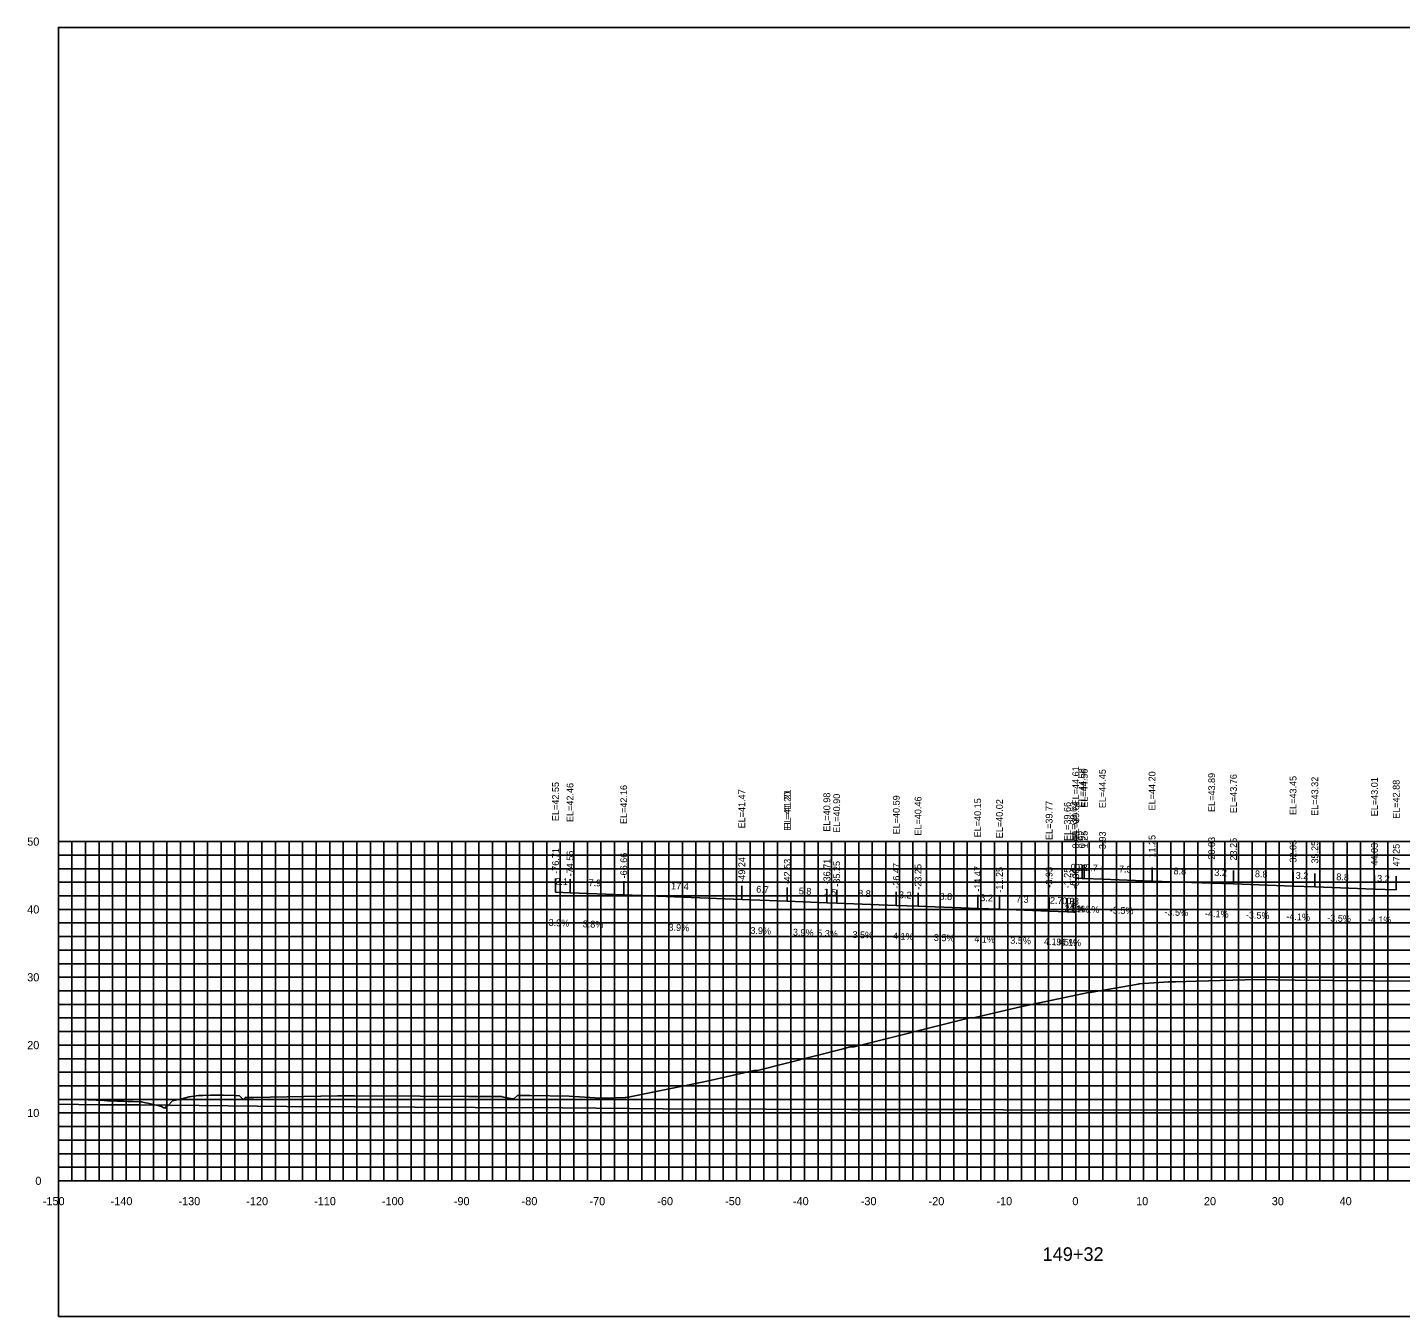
# Model space of a CAD drawing. Extents: x 1800880 to 1818864, y 245271 to 250560.
# Drawn here: x 1810016.6 to 1810219, y 248532.9 to 248722.9 of the extents above; entities that cross this region are included whole.
import ezdxf

# ---------------------------------------------------------------- set-up
doc = ezdxf.new("R2010")
doc.units = 0
for name, color, linetype in [('33', 7, 'Continuous'), ('ANNO-TXT', 7, 'Continuous'), ('AXIS', 7, 'Continuous'), ('CL-CNST', 7, 'Continuous'), ('DESIGN - DRAINAGE - Bridges', 7, 'Continuous'), ('Level 32', 7, 'Continuous'), ('Level 37', 7, 'Continuous'), ('Level 46', 7, 'Continuous'), ('Level 62', 7, 'Continuous'), ('SHT-BDR', 7, 'Continuous')]:
    doc.layers.add(name, color=color, linetype=linetype)

msp = doc.modelspace()

# ---------------------------------------------------------------- linework, layer by layer
at = {"layer": 'AXIS'}
msp.add_lwpolyline([(1810171.13, 248597.48), (1810172.05, 248597.44), (1810172.38, 248597.43), (1810175.06, 248597.32), (1810182.38, 248597.06), (1810191.17, 248596.76), (1810194.38, 248596.62), (1810203.17, 248596.32), (1810206.38, 248596.19), (1810215.17, 248595.88), (1810218.38, 248595.75)], dxfattribs=at)
at = {"layer": 'CL-CNST'}
msp.add_lwpolyline([(1810021.13, 248564.85), (1810025.53, 248564.79), (1810027.89, 248564.7), (1810028, 248564.7), (1810028.12, 248564.69), (1810028.25, 248564.69), (1810028.4, 248564.68), (1810028.57, 248564.68), (1810028.76, 248564.67), (1810028.97, 248564.66), (1810029.22, 248564.65), (1810029.51, 248564.64), (1810029.85, 248564.63), (1810030.26, 248564.62), (1810030.76, 248564.6), (1810031.38, 248564.58), (1810032.17, 248564.55), (1810033.22, 248564.51), (1810033.4, 248564.5), (1810033.98, 248564.37), (1810034.32, 248564.3), (1810036.35, 248563.81), (1810036.68, 248563.64), (1810036.86, 248563.63), (1810036.91, 248563.56), (1810037.11, 248564), (1810037.29, 248563.96), (1810037.95, 248564.67), (1810039.31, 248564.95), (1810040.42, 248565.23), (1810041.77, 248565.42), (1810042.17, 248565.42), (1810042.23, 248565.42), (1810042.48, 248565.43), (1810043.57, 248565.47), (1810043.66, 248565.47), (1810045.37, 248565.48), (1810045.41, 248565.48), (1810047.2, 248565.44), (1810047.82, 248565.4), (1810048.29, 248564.96), (1810048.43, 248564.87), (1810048.59, 248565), (1810048.6, 248565.01), (1810048.61, 248565.03), (1810048.62, 248565.05), (1810048.64, 248565.07), (1810048.66, 248565.1), (1810048.69, 248565.14), (1810049.52, 248565.16), (1810049.9, 248565.17), (1810062.27, 248565.4), (1810064.81, 248565.4), (1810074.45, 248565.36), (1810081.59, 248565.31), (1810086.47, 248565.28), (1810086.54, 248565.26), (1810086.76, 248565.21), (1810086.93, 248565.17), (1810087.06, 248565.14), (1810087.16, 248565.12), (1810087.24, 248565.1), (1810087.31, 248565.09), (1810087.37, 248565.07), (1810087.42, 248565.06), (1810087.46, 248565.05), (1810087.5, 248565.04), (1810087.53, 248565.04), (1810087.56, 248565.03), (1810088.23, 248564.94), (1810088.31, 248565), (1810088.8, 248565.43), (1810088.8, 248565.43), (1810090.67, 248565.43), (1810090.7, 248565.43), (1810096.44, 248565.37), (1810100.99, 248565.05), (1810101.32, 248565.04), (1810104.7, 248565.14), (1810104.81, 248565.14), (1810105.13, 248565.18), (1810116.52, 248567.49), (1810123.72, 248569.14), (1810123.93, 248569.15), (1810124.22, 248569.15), (1810136.83, 248572.33), (1810136.85, 248572.34), (1810137.35, 248572.46), (1810137.88, 248572.6), (1810138.42, 248572.62), (1810138.45, 248572.62), (1810155.71, 248576.92), (1810156.04, 248576.91), (1810162.96, 248578.51), (1810173.02, 248580.64), (1810173.27, 248580.64), (1810180.32, 248581.87), (1810180.5, 248581.88), (1810184.82, 248582.22), (1810185.87, 248582.21), (1810188.89, 248582.29), (1810197.87, 248582.55), (1810203.5, 248582.46), (1810208.99, 248582.39), (1810214.89, 248582.34), (1810220.74, 248582.28)], dxfattribs=at)
at = {"layer": 'DESIGN - DRAINAGE - Bridges'}
for p, q in [((1810021.07, 248602.87), (1810021.13, 248602.87)), ((1810021.13, 248552.87), (1810021.13, 248602.87)), ((1810021.07, 248592.87), (1810021.13, 248592.87)), ((1810021.07, 248582.87), (1810021.13, 248582.87)), ((1810021.07, 248572.87), (1810021.13, 248572.87)), ((1810021.07, 248562.87), (1810021.13, 248562.87)), ((1810021.07, 248552.87), (1810021.13, 248552.87)), ((1810021.13, 248552.87), (1810321.13, 248552.87)), ((1810021.13, 248552.81), (1810021.13, 248552.87)), ((1810031.13, 248552.81), (1810031.13, 248552.87)), ((1810041.13, 248552.81), (1810041.13, 248552.87)), ((1810051.13, 248552.81), (1810051.13, 248552.87)), ((1810061.13, 248552.81), (1810061.13, 248552.87)), ((1810071.13, 248552.81), (1810071.13, 248552.87)), ((1810081.13, 248552.81), (1810081.13, 248552.87)), ((1810091.13, 248552.81), (1810091.13, 248552.87)), ((1810101.13, 248552.81), (1810101.13, 248552.87)), ((1810111.13, 248552.81), (1810111.13, 248552.87)), ((1810121.13, 248552.81), (1810121.13, 248552.87)), ((1810131.13, 248552.81), (1810131.13, 248552.87)), ((1810141.13, 248552.81), (1810141.13, 248552.87)), ((1810151.13, 248552.81), (1810151.13, 248552.87)), ((1810161.13, 248552.81), (1810161.13, 248552.87)), ((1810171.13, 248552.81), (1810171.13, 248552.87)), ((1810181.13, 248552.81), (1810181.13, 248552.87)), ((1810191.13, 248552.81), (1810191.13, 248552.87)), ((1810201.13, 248552.81), (1810201.13, 248552.87)), ((1810211.13, 248552.81), (1810211.13, 248552.87))]:
    msp.add_line(p, q, dxfattribs=at)
at = {"layer": 'Level 37'}
for p, q in [((1810171.13, 248597.48), (1810171.13, 248599.48)), ((1810172.05, 248597.44), (1810172.05, 248599.44)), ((1810172.38, 248597.43), (1810172.38, 248599.43)), ((1810175.06, 248597.32), (1810175.06, 248599.32)), ((1810182.38, 248597.06), (1810182.38, 248599.06)), ((1810191.17, 248596.76), (1810191.17, 248598.76)), ((1810094.43, 248595.41), (1810094.43, 248597.41)), ((1810096.57, 248595.33), (1810096.57, 248597.33)), ((1810104.48, 248595.03), (1810104.48, 248597.03)), ((1810194.38, 248596.62), (1810194.38, 248598.62)), ((1810203.17, 248596.32), (1810203.17, 248598.32)), ((1810206.38, 248596.19), (1810206.38, 248598.19)), ((1810215.17, 248595.88), (1810215.17, 248597.88)), ((1810218.38, 248595.75), (1810218.38, 248597.75)), ((1810121.89, 248594.34), (1810121.89, 248596.34)), ((1810128.6, 248594.08), (1810128.6, 248596.08)), ((1810128.6, 248594.07), (1810128.6, 248596.07)), ((1810134.43, 248593.84), (1810134.43, 248595.84)), ((1810135.88, 248593.77), (1810135.88, 248595.77)), ((1810144.67, 248593.46), (1810144.67, 248595.46)), ((1810147.88, 248593.33), (1810147.88, 248595.33)), ((1810156.67, 248593.02), (1810156.67, 248595.02)), ((1810159.88, 248592.89), (1810159.88, 248594.89)), ((1810167.2, 248592.63), (1810167.2, 248594.63)), ((1810169.88, 248592.52), (1810169.88, 248594.52)), ((1810170.79, 248592.49), (1810170.79, 248594.49)), ((1810171.13, 248592.48), (1810171.13, 248594.48))]:
    msp.add_line(p, q, dxfattribs=at)
msp.add_lwpolyline([(1810021.13, 248532.87), (1810321.13, 248532.87), (1810321.13, 248722.87), (1810021.13, 248722.87)], close=True, dxfattribs=at)
at = {"layer": 'Level 46'}
for p, q in [((1810021.13, 248602.87), (1810321.13, 248602.87)), ((1810021.13, 248552.87), (1810021.13, 248602.87)), ((1810023.13, 248552.87), (1810023.13, 248602.87)), ((1810025.13, 248552.87), (1810025.13, 248602.87)), ((1810027.13, 248552.87), (1810027.13, 248602.87)), ((1810029.13, 248552.87), (1810029.13, 248602.87)), ((1810031.13, 248552.87), (1810031.13, 248602.87)), ((1810033.13, 248552.87), (1810033.13, 248602.87)), ((1810035.13, 248552.87), (1810035.13, 248602.87)), ((1810037.13, 248552.87), (1810037.13, 248602.87)), ((1810039.13, 248552.87), (1810039.13, 248602.87)), ((1810041.13, 248552.87), (1810041.13, 248602.87)), ((1810043.13, 248552.87), (1810043.13, 248602.87)), ((1810045.13, 248552.87), (1810045.13, 248602.87)), ((1810047.13, 248552.87), (1810047.13, 248602.87)), ((1810049.13, 248552.87), (1810049.13, 248602.87)), ((1810051.13, 248552.87), (1810051.13, 248602.87)), ((1810053.13, 248552.87), (1810053.13, 248602.87)), ((1810055.13, 248552.87), (1810055.13, 248602.87)), ((1810057.13, 248552.87), (1810057.13, 248602.87)), ((1810059.13, 248552.87), (1810059.13, 248602.87)), ((1810061.13, 248552.87), (1810061.13, 248602.87)), ((1810063.13, 248552.87), (1810063.13, 248602.87)), ((1810065.13, 248552.87), (1810065.13, 248602.87)), ((1810067.13, 248552.87), (1810067.13, 248602.87)), ((1810069.13, 248552.87), (1810069.13, 248602.87)), ((1810071.13, 248552.87), (1810071.13, 248602.87)), ((1810073.13, 248552.87), (1810073.13, 248602.87)), ((1810075.13, 248552.87), (1810075.13, 248602.87)), ((1810077.13, 248552.87), (1810077.13, 248602.87)), ((1810079.13, 248552.87), (1810079.13, 248602.87)), ((1810081.13, 248552.87), (1810081.13, 248602.87)), ((1810083.13, 248552.87), (1810083.13, 248602.87)), ((1810085.13, 248552.87), (1810085.13, 248602.87)), ((1810087.13, 248552.87), (1810087.13, 248602.87)), ((1810089.13, 248552.87), (1810089.13, 248602.87)), ((1810091.13, 248552.87), (1810091.13, 248602.87)), ((1810093.13, 248552.87), (1810093.13, 248602.87)), ((1810095.13, 248552.87), (1810095.13, 248602.87)), ((1810097.13, 248552.87), (1810097.13, 248602.87)), ((1810099.13, 248552.87), (1810099.13, 248602.87)), ((1810101.13, 248552.87), (1810101.13, 248602.87)), ((1810103.13, 248552.87), (1810103.13, 248602.87)), ((1810105.13, 248552.87), (1810105.13, 248602.87)), ((1810107.13, 248552.87), (1810107.13, 248602.87)), ((1810109.13, 248552.87), (1810109.13, 248602.87)), ((1810111.13, 248552.87), (1810111.13, 248602.87)), ((1810113.13, 248552.87), (1810113.13, 248602.87)), ((1810115.13, 248552.87), (1810115.13, 248602.87)), ((1810117.13, 248552.87), (1810117.13, 248602.87)), ((1810119.13, 248552.87), (1810119.13, 248602.87)), ((1810121.13, 248552.87), (1810121.13, 248602.87)), ((1810123.13, 248552.87), (1810123.13, 248602.87)), ((1810125.13, 248552.87), (1810125.13, 248602.87)), ((1810127.13, 248552.87), (1810127.13, 248602.87)), ((1810129.13, 248552.87), (1810129.13, 248602.87)), ((1810131.13, 248552.87), (1810131.13, 248602.87)), ((1810133.13, 248552.87), (1810133.13, 248602.87)), ((1810135.13, 248552.87), (1810135.13, 248602.87)), ((1810137.13, 248552.87), (1810137.13, 248602.87)), ((1810139.13, 248552.87), (1810139.13, 248602.87)), ((1810141.13, 248552.87), (1810141.13, 248602.87)), ((1810143.13, 248552.87), (1810143.13, 248602.87)), ((1810145.13, 248552.87), (1810145.13, 248602.87)), ((1810147.13, 248552.87), (1810147.13, 248602.87)), ((1810149.13, 248552.87), (1810149.13, 248602.87)), ((1810151.13, 248552.87), (1810151.13, 248602.87)), ((1810153.13, 248552.87), (1810153.13, 248602.87)), ((1810155.13, 248552.87), (1810155.13, 248602.87)), ((1810157.13, 248552.87), (1810157.13, 248602.87)), ((1810159.13, 248552.87), (1810159.13, 248602.87)), ((1810161.13, 248552.87), (1810161.13, 248602.87)), ((1810163.13, 248552.87), (1810163.13, 248602.87)), ((1810165.13, 248552.87), (1810165.13, 248602.87)), ((1810167.13, 248552.87), (1810167.13, 248602.87)), ((1810169.13, 248552.87), (1810169.13, 248602.87)), ((1810171.13, 248552.87), (1810171.13, 248602.87)), ((1810173.13, 248552.87), (1810173.13, 248602.87)), ((1810175.13, 248552.87), (1810175.13, 248602.87)), ((1810177.13, 248552.87), (1810177.13, 248602.87)), ((1810179.13, 248552.87), (1810179.13, 248602.87)), ((1810181.13, 248552.87), (1810181.13, 248602.87)), ((1810183.13, 248552.87), (1810183.13, 248602.87)), ((1810185.13, 248552.87), (1810185.13, 248602.87)), ((1810187.13, 248552.87), (1810187.13, 248602.87)), ((1810189.13, 248552.87), (1810189.13, 248602.87)), ((1810191.13, 248552.87), (1810191.13, 248602.87)), ((1810193.13, 248552.87), (1810193.13, 248602.87)), ((1810195.13, 248552.87), (1810195.13, 248602.87)), ((1810197.13, 248552.87), (1810197.13, 248602.87)), ((1810199.13, 248552.87), (1810199.13, 248602.87)), ((1810201.13, 248552.87), (1810201.13, 248602.87)), ((1810203.13, 248552.87), (1810203.13, 248602.87)), ((1810205.13, 248552.87), (1810205.13, 248602.87)), ((1810207.13, 248552.87), (1810207.13, 248602.87)), ((1810209.13, 248552.87), (1810209.13, 248602.87)), ((1810211.13, 248552.87), (1810211.13, 248602.87)), ((1810213.13, 248552.87), (1810213.13, 248602.87)), ((1810215.13, 248552.87), (1810215.13, 248602.87)), ((1810217.13, 248552.87), (1810217.13, 248602.87)), ((1810021.13, 248600.87), (1810321.13, 248600.87)), ((1810021.13, 248598.87), (1810321.13, 248598.87)), ((1810021.13, 248596.87), (1810321.13, 248596.87)), ((1810021.13, 248594.87), (1810321.13, 248594.87)), ((1810021.13, 248592.87), (1810321.13, 248592.87)), ((1810021.13, 248590.87), (1810321.13, 248590.87)), ((1810021.13, 248588.87), (1810321.13, 248588.87)), ((1810021.13, 248586.87), (1810321.13, 248586.87)), ((1810021.13, 248584.87), (1810321.13, 248584.87)), ((1810021.13, 248582.87), (1810321.13, 248582.87)), ((1810021.13, 248580.87), (1810321.13, 248580.87)), ((1810021.13, 248578.87), (1810321.13, 248578.87)), ((1810021.13, 248576.87), (1810321.13, 248576.87)), ((1810021.13, 248574.87), (1810321.13, 248574.87)), ((1810021.13, 248572.87), (1810321.13, 248572.87)), ((1810021.13, 248570.87), (1810321.13, 248570.87)), ((1810021.13, 248568.87), (1810321.13, 248568.87)), ((1810021.13, 248566.87), (1810321.13, 248566.87)), ((1810021.13, 248564.87), (1810321.13, 248564.87)), ((1810021.13, 248562.87), (1810321.13, 248562.87)), ((1810021.13, 248560.87), (1810321.13, 248560.87)), ((1810021.13, 248558.87), (1810321.13, 248558.87)), ((1810021.13, 248556.87), (1810321.13, 248556.87)), ((1810021.13, 248554.87), (1810321.13, 248554.87)), ((1810021.13, 248552.87), (1810321.13, 248552.87))]:
    msp.add_line(p, q, dxfattribs=at)
at = {"layer": 'Level 62'}
for points in [[(1810094.43, 248595.41), (1810096.57, 248595.33), (1810104.48, 248595.03), (1810121.89, 248594.34), (1810128.6, 248594.08)], [(1810128.6, 248594.07), (1810134.43, 248593.84), (1810135.88, 248593.77), (1810144.67, 248593.46), (1810147.88, 248593.33), (1810156.67, 248593.02), (1810159.88, 248592.89), (1810167.2, 248592.63), (1810169.88, 248592.52), (1810170.79, 248592.49), (1810171.13, 248592.48)], [(1810021.13, 248564.16), (1810027.05, 248564.09), (1810033.23, 248564.05), (1810054.8, 248563.84), (1810064.78, 248563.79), (1810082.56, 248563.66), (1810095.44, 248563.62), (1810110.31, 248563.48), (1810125.5, 248563.45), (1810138.07, 248563.37), (1810155.13, 248563.37), (1810165.83, 248563.29), (1810184.43, 248563.32), (1810193.58, 248563.26), (1810213.48, 248563.32), (1810221.34, 248563.3), (1810242.35, 248563.4), (1810249.09, 248563.4), (1810271.06, 248563.53), (1810276.85, 248563.43), (1810299.65, 248563.56), (1810304.6, 248563.61), (1810309.17, 248563.58), (1810321.13, 248563.66)]]:
    msp.add_lwpolyline(points, dxfattribs=at)

# ---------------------------------------------------------------- texts
for s, p in [('-150', (1810018.83, 248549.27)), ('-140', (1810028.83, 248549.27)), ('-130', (1810038.83, 248549.27)), ('-120', (1810048.83, 248549.27)), ('-110', (1810058.83, 248549.27)), ('-100', (1810068.83, 248549.27)), ('-90', (1810079.43, 248549.27)), ('-80', (1810089.43, 248549.27)), ('-70', (1810099.43, 248549.27)), ('-60', (1810109.43, 248549.27)), ('-50', (1810119.43, 248549.27)), ('-40', (1810129.43, 248549.27)), ('-30', (1810139.43, 248549.27)), ('-20', (1810149.43, 248549.27)), ('-10', (1810159.43, 248549.27)), ('0', (1810170.63, 248549.27)), ('10', (1810180.03, 248549.27)), ('20', (1810190.03, 248549.27)), ('30', (1810200.03, 248549.27)), ('40', (1810210.03, 248549.27))]:
    msp.add_text(s, height=1.2).set_placement(p)
at = {"layer": '33'}
for s, p in [('50', (1810016.53, 248602.27)), ('40', (1810016.53, 248592.27)), ('30', (1810016.53, 248582.27)), ('20', (1810016.53, 248572.27)), ('10', (1810016.53, 248562.27)), ('0', (1810017.73, 248552.27))]:
    msp.add_text(s, height=1.2, dxfattribs=at).set_placement(p)
at = {"layer": 'ANNO-TXT'}
for s, rotation, p in [('0.9', 357.9961, (1810170.35, 248598.6)), ('0.3', 357.656, (1810170.98, 248598.59)), ('2.7', 357.656, (1810172.49, 248598.53)), ('7.3', 357.9961, (1810177.48, 248598.34)), ('8.8', 357.9961, (1810185.53, 248598.05)), ('3.2', 357.656, (1810191.54, 248597.84)), ('2.1', 357.7551, (1810094.38, 248596.52)), ('7.9', 357.7977, (1810099.28, 248596.33)), ('17.4', 357.7443, (1810111.45, 248595.85)), ('8.8', 357.9961, (1810197.53, 248597.62)), ('3.2', 357.656, (1810203.54, 248597.4)), ('8.8', 357.9961, (1810209.53, 248597.18)), ('3.2', 357.656, (1810215.54, 248596.96)), ('6.7', 357.7718, (1810124, 248595.36)), ('5.8', 357.7742, (1810130.27, 248595.1)), ('1.5', 356.9812, (1810133.93, 248594.97)), ('8.8', 357.9961, (1810139.03, 248594.76)), ('3.2', 357.656, (1810145.04, 248594.54)), ('8.8', 357.9961, (1810151.03, 248594.32)), ('3.2', 357.656, (1810157.04, 248594.11)), ('7.3', 357.9961, (1810162.3, 248593.9)), ('2.7', 357.656, (1810167.31, 248593.73)), ('0.9', 357.9961, (1810169.09, 248593.65)), ('0.3', 357.656, (1810169.72, 248593.63)), ('-3.5%', 357.9961, (1810169.01, 248592.55)), ('-4.1%', 357.656, (1810169.6, 248592.54)), ('-4.1%', 357.656, (1810171.11, 248592.48)), ('-3.5%', 357.9961, (1810176.14, 248592.28)), ('-3.5%', 357.9961, (1810184.19, 248592)), ('-4.1%', 357.656, (1810190.16, 248591.79)), ('3.9%', 357.7551, (1810093.39, 248590.45)), ('3.8%', 357.7977, (1810098.42, 248590.25)), ('3.9%', 357.7443, (1810111.07, 248589.76)), ('-3.5%', 357.9961, (1810196.19, 248591.56)), ('-4.1%', 357.656, (1810202.16, 248591.35)), ('-3.5%', 357.9961, (1810208.19, 248591.12)), ('-4.1%', 357.656, (1810214.16, 248590.92)), ('3.9%', 357.7718, (1810123.14, 248589.29)), ('3.9%', 357.7742, (1810129.41, 248589.03)), ('5.3%', 356.9812, (1810132.98, 248588.91)), ('3.5%', 357.9961, (1810138.19, 248588.68)), ('4.1%', 357.656, (1810144.16, 248588.47)), ('3.5%', 357.9961, (1810150.19, 248588.24)), ('4.1%', 357.656, (1810156.16, 248588.04)), ('3.5%', 357.9961, (1810161.46, 248587.83)), ('4.1%', 357.656, (1810166.43, 248587.66)), ('3.5%', 357.9961, (1810168.25, 248587.58)), ('4.1%', 357.656, (1810168.85, 248587.57))]:
    msp.add_text(s, height=1, rotation=rotation, dxfattribs=at).set_placement(p)
at = {"layer": 'DESIGN - DRAINAGE - Bridges'}
for s, height, p in [('>', 1.5, (1810170.52, 248605.12)), ('-', 0.0001, (1810021.13, 248552.87))]:
    msp.add_text(s, height=height, dxfattribs=at).set_placement(p)
at = {"layer": 'Level 32'}
msp.add_text('149+32', height=2, dxfattribs=at).set_placement((1810166.24, 248541.07))
at = {"layer": 'SHT-BDR'}
for s, p in [('EL=44.61', (1810171.63, 248608.2)), ('EL=44.58', (1810172.55, 248607.92)), ('EL=44.56', (1810172.88, 248607.85)), ('EL=44.45', (1810175.56, 248607.79)), ('EL=44.20', (1810182.88, 248607.46)), ('EL=43.89', (1810191.67, 248607.23)), ('EL=42.55', (1810094.93, 248605.89)), ('EL=42.46', (1810097.07, 248605.75)), ('EL=42.16', (1810104.98, 248605.45)), ('EL=43.76', (1810194.88, 248607.05)), ('EL=43.45', (1810203.67, 248606.79)), ('EL=43.32', (1810206.88, 248606.66)), ('EL=43.01', (1810215.67, 248606.6)), ('EL=42.88', (1810218.88, 248606.22)), ('EL=41.47', (1810122.39, 248604.81)), ('EL=41.21', (1810129.1, 248604.8)), ('EL=41.20', (1810129.1, 248604.46)), ('EL=40.98', (1810134.93, 248604.32)), ('EL=40.90', (1810136.38, 248604.16)), ('EL=40.59', (1810145.17, 248603.93)), ('EL=40.46', (1810148.38, 248603.75)), ('EL=40.15', (1810157.17, 248603.49)), ('EL=40.02', (1810160.38, 248603.36)), ('EL=39.77', (1810167.7, 248603.1)), ('EL=39.61', (1810171.63, 248603.2)), ('EL=39.66', (1810170.38, 248602.95)), ('EL=39.62', (1810171.29, 248602.96)), ('0.00', (1810171.63, 248601.84)), ('0.92', (1810172.55, 248601.88)), ('1.25', (1810172.88, 248601.87)), ('3.93', (1810175.56, 248601.76)), ('11.25', (1810182.88, 248600.51)), ('20.03', (1810191.67, 248600.21)), ('23.25', (1810194.88, 248600.07)), ('32.03', (1810203.67, 248599.77)), ('35.25', (1810206.88, 248599.63)), ('-76.71', (1810094.93, 248598.12)), ('-74.56', (1810097.07, 248597.74)), ('-66.66', (1810104.98, 248597.44)), ('44.03', (1810215.67, 248599.33)), ('47.25', (1810218.88, 248599.2)), ('-49.24', (1810122.39, 248596.8)), ('-42.53', (1810129.1, 248596.54)), ('-42.53', (1810129.1, 248596.53)), ('-36.71', (1810134.93, 248596.55)), ('-35.25', (1810136.38, 248596.22)), ('-26.47', (1810145.17, 248595.92)), ('-23.25', (1810148.38, 248595.78)), ('-14.47', (1810157.17, 248595.48)), ('-11.25', (1810160.38, 248595.34)), ('-3.93', (1810167.7, 248596.08)), ('-1.25', (1810170.38, 248595.97)), ('-0.34', (1810171.29, 248595.94)), ('-0.00', (1810171.63, 248595.85))]:
    msp.add_text(s, height=1, rotation=90, dxfattribs=at).set_placement(p)

doc.saveas('drawing.dxf')
